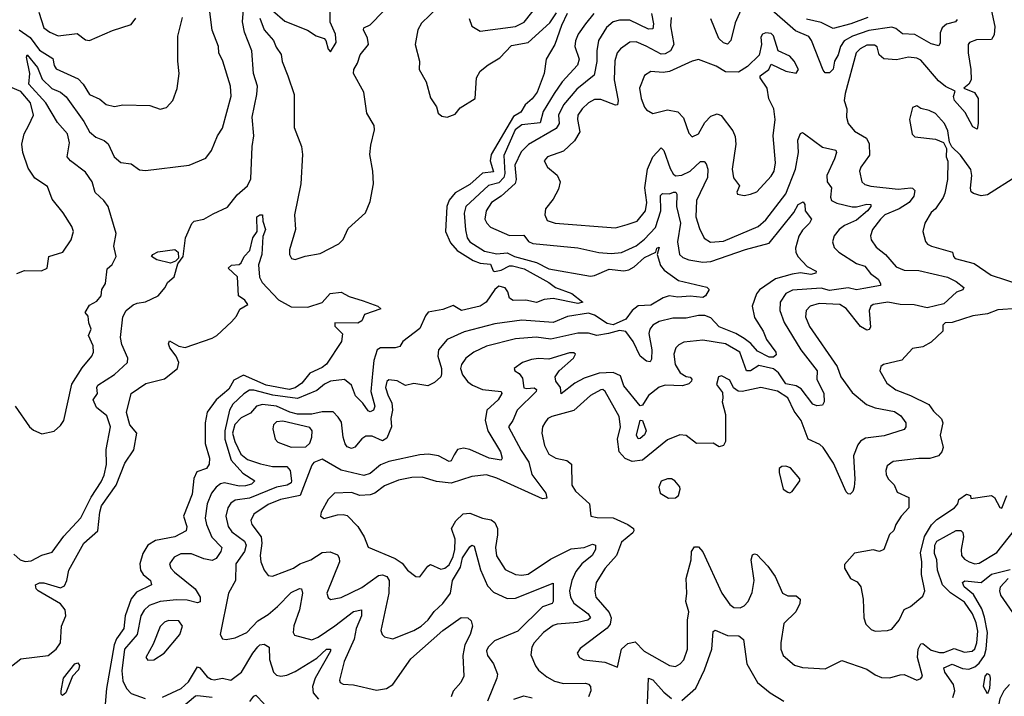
# Model space of a CAD drawing. Extents: x 1268547 to 1425625, y 515768 to 616754.
# Tile 490 of 507: x 1399639 to 1404376, y 590808 to 594065. Entities that reach past the tile are written whole.
import ezdxf

# ---------------------------------------------------------------- set-up
doc = ezdxf.new("R2010")
doc.units = 0

msp = doc.modelspace()

# ---------------------------------------------------------------- linework, layer by layer
at = {"layer": '0CON10XD'}
for points in [[(1399611.5, 591491.5), (1399641.4, 591465), (1399665, 591456.5), (1399695, 591460), (1399745, 591487.1), (1399795, 591502.5), (1399851.9, 591578.1), (1399933.4, 591666.6), (1399983.5, 591766.5), (1400030.3, 591840.3), (1400045, 591872.5), (1400056, 591924), (1400054.7, 591995.3), (1400075.6, 592105), (1400057.8, 592157.8), (1400008.5, 592198.5), (1399992.9, 592235), (1400013.3, 592265), (1400010.5, 592295), (1400015.6, 592305), (1400095, 592356.2), (1400158.1, 592415), (1400158.9, 592435), (1400130.9, 592500.9), (1400123.8, 592535), (1400134.6, 592635), (1400151.8, 592665), (1400185, 592691.8), (1400205, 592700.9), (1400245, 592706.5), (1400305.7, 592735), (1400339.2, 592775), (1400349.7, 592800.3), (1400383, 592827), (1400400.1, 592889.9), (1400426.4, 592925), (1400436.8, 593015), (1400466.7, 593083.3), (1400478.8, 593095), (1400525, 593105.3), (1400570.2, 593129.8), (1400638.2, 593161.8), (1400685, 593221.6), (1400735.3, 593265), (1400751.7, 593298.3), (1400757.7, 593455), (1400766, 593505), (1400757.1, 593595), (1400780.8, 593705), (1400783.2, 593745), (1400764.6, 593805), (1400756.2, 593915), (1400721.1, 594005), (1400711, 594055), (1400717.1, 594135)], [(1401652.5, 594125), (1401572.6, 594047.4), (1401554.2, 594015), (1401542.4, 593945), (1401562.7, 593865), (1401561.8, 593825), (1401595, 593766), (1401615, 593688.8), (1401644.3, 593645), (1401652.5, 593615), (1401670.5, 593600.5), (1401695, 593595.5), (1401735, 593610.5), (1401758.9, 593641.1), (1401830, 593685), (1401836.2, 593785), (1401855, 593817.2), (1401892.2, 593847.8), (1401949.6, 593880.4), (1402005, 593940.6), (1402085.8, 593955), (1402189.9, 594050.1), (1402221.9, 594098.1)], [(1401801.1, 594071.1), (1401815, 594033.3), (1401855, 594010), (1402025, 594032.3), (1402066.9, 594053.1), (1402140.6, 594145)], [(1403114.7, 594125), (1403081.1, 594048.9), (1403060, 593965), (1403045, 593947.5), (1403025, 593953.1), (1403003.3, 593973.3), (1402965, 594068.2)], [(1399617.5, 592205), (1399686.2, 592105), (1399705, 592088.8), (1399745, 592071.2), (1399805, 592084), (1399835, 592110.8), (1399851.4, 592135), (1399889.4, 592310.6), (1399940.4, 592389.6), (1399986.5, 592445), (1399994.5, 592465), (1399992.7, 592495), (1399970.5, 592545), (1399982.9, 592575), (1399971.1, 592605), (1399968.3, 592638.3), (1399953.8, 592655), (1399975, 592690), (1400010.4, 592709.6), (1400030.3, 592735), (1400034.3, 592765.7), (1400052, 592795), (1400059.2, 592865), (1400083.8, 592886.2), (1400103.6, 592925), (1400091.8, 592975), (1400103.5, 593035), (1400065, 593165.6), (1400043.5, 593195), (1400002.6, 593232.6), (1399988.1, 593285), (1399955, 593330), (1399884.2, 593385), (1399867.1, 593405), (1399878.1, 593471.9), (1399869.8, 593515), (1399820.5, 593570.5), (1399765.5, 593665), (1399683, 593755), (1399687.1, 593805), (1399671.5, 593885), (1399675, 593895.6), (1399724.1, 593835), (1399748, 593778), (1399793.7, 593733.7), (1399835, 593715.2), (1399863.1, 593693.1), (1399948, 593575), (1399974.7, 593524.7), (1400005, 593498.6), (1400045, 593482.5), (1400065, 593467.6), (1400093.6, 593405), (1400125, 593377.3), (1400175, 593371.4), (1400215, 593342.1), (1400245, 593339.5), (1400455, 593363.8), (1400535, 593398.8), (1400561.4, 593435), (1400590, 593505), (1400615, 593543.3), (1400656.2, 593696.2), (1400653.6, 593745), (1400616.6, 593865), (1400596.9, 593905), (1400595.4, 593935), (1400564.8, 594014.8), (1400552.9, 594115)], [(1399731.5, 594101.5), (1399756, 594026), (1399784, 594004), (1399825, 593987.1), (1399915, 593998.1), (1399955, 593967.1), (1399975, 593964.4), (1400085, 594012.5), (1400175, 594041.2), (1400198.3, 594071.7)], [(1402401.2, 594095), (1402360.8, 594045), (1402325.5, 593994.5), (1402313.3, 593963.3), (1402310, 593935), (1402330.8, 593875), (1402323.5, 593846.5), (1402248.8, 593765), (1402210.9, 593709.1), (1402157.6, 593622.4), (1402142.6, 593567.4), (1402055, 593558), (1402022.2, 593535), (1401968.5, 593411.5), (1401973.1, 593325), (1401968.5, 593305), (1401945, 593279.6), (1401895, 593266.2), (1401784.8, 593165.2), (1401776.9, 593133.1), (1401783.7, 593053.7), (1401792.5, 593015), (1401805, 592996), (1401875, 592951.3), (1401935, 592938.2), (1401985, 592943), (1402019.4, 592925), (1402125.6, 592895.6), (1402185, 592866.2), (1402385, 592830.2), (1402405, 592832.7), (1402475, 592864.3), (1402545, 592855.2), (1402570.1, 592859.9), (1402595.1, 592874.9), (1402645, 592920), (1402700, 592945), (1402703.8, 592965), (1402715, 592969.2), (1402706, 592934), (1402722, 592882), (1402739.7, 592859.7), (1402809.1, 592809.1), (1402945, 592777.8), (1402955.5, 592765.5), (1402939.2, 592735), (1402925, 592727.3), (1402865, 592734.6), (1402805, 592728.9), (1402764.2, 592735.7), (1402735, 592726.4), (1402675, 592691), (1402615, 592686.9), (1402585, 592664.7), (1402555, 592623.9), (1402495, 592596.5), (1402465, 592601.7), (1402405, 592643.2), (1402375, 592652.9), (1402275, 592635.6), (1402205, 592606.9), (1402055, 592618.3), (1401925, 592601.5), (1401777.3, 592562.7), (1401695.3, 592524.7), (1401654.7, 592475), (1401650.8, 592445), (1401668.4, 592385), (1401669.1, 592360.9), (1401664.5, 592345.5), (1401635, 592318.8), (1401603, 592303), (1401535, 592313.3), (1401495, 592303.3), (1401455, 592325.8), (1401415, 592331.2), (1401405, 592322.5), (1401398.9, 592295), (1401412.3, 592255), (1401429.9, 592219.9), (1401432.4, 592185), (1401424.7, 592145), (1401428.6, 592105), (1401405, 592050), (1401385, 592038.2), (1401335, 592060), (1401305, 592060), (1401285, 592047.5), (1401252.1, 592007.9), (1401235, 592000.9), (1401215, 592009.1), (1401205, 592022.5), (1401194.8, 592055), (1401187.2, 592127.2), (1401172.1, 592152.1), (1401146.5, 592176.5), (1401095, 592177.9), (1401044.1, 592165.9), (1400975, 592166.5), (1400938.8, 592175), (1400875.1, 592205.1), (1400806.9, 592213.1), (1400778.5, 592205), (1400748.9, 592171.1), (1400705, 592149), (1400674, 592116), (1400663.4, 592075), (1400673.7, 592035), (1400703.7, 591973.7), (1400735, 591947.1), (1400796.9, 591926.9), (1400855, 591914.8), (1400925, 591914.7), (1400940.5, 591895), (1400946.6, 591845), (1400944.7, 591835), (1400925.8, 591824.2), (1400875, 591814), (1400745, 591761.2), (1400675, 591752.4), (1400655, 591737.9), (1400640.9, 591715), (1400631.4, 591675), (1400641.8, 591625), (1400660.4, 591600.4), (1400720.7, 591555), (1400728.3, 591535), (1400721.2, 591505), (1400679.7, 591445), (1400677.3, 591365), (1400644.4, 591305), (1400602.9, 591105), (1400614.2, 591084.2), (1400631.7, 591081.7), (1400675, 591089.2), (1400732.5, 591115), (1400785, 591170.8), (1400835, 591201.4), (1400879.4, 591240.6), (1400945, 591308.2), (1400985, 591327.2), (1400995.6, 591325), (1400999.3, 591305), (1400984.8, 591225), (1400958, 591148), (1400954.7, 591114.7), (1400962, 591102), (1401045, 591079.5), (1401075, 591092.8), (1401155, 591146.8), (1401245, 591215.9), (1401283.8, 591223.8), (1401284.3, 591195), (1401257.9, 591135), (1401247.5, 591082.5), (1401200, 590975), (1401178.2, 590885), (1401181.4, 590875), (1401195, 590866.7), (1401245, 590863.5), (1401355, 590838.2), (1401404.6, 590845.4), (1401435, 590864.5), (1401521.1, 590988.9), (1401675, 591124.1), (1401762.4, 591187.6), (1401795.5, 591185.5), (1401811.2, 591171.2), (1401818, 591145), (1401805.9, 591105.9), (1401781, 591055), (1401771.3, 591005), (1401775.4, 590904.6), (1401761.5, 590875), (1401725, 590833.1), (1401714.7, 590805)], [(1402679.2, 594095), (1402688.8, 594045), (1402685, 594021.1), (1402665, 594019.6), (1402575, 594061.8), (1402525, 594062.5), (1402495, 594054), (1402462.3, 594027.7), (1402423.7, 593965), (1402415.2, 593915), (1402415, 593863.3), (1402402.3, 593797.7), (1402319.9, 593730.1), (1402255.6, 593655), (1402231.3, 593605), (1402234, 593565), (1402219.8, 593540.2), (1402086.6, 593463.4), (1402051.9, 593428.1), (1402021.6, 593365), (1402027.2, 593295), (1402023.3, 593276.8), (1401955, 593215.8), (1401909.1, 593185), (1401883.6, 593145), (1401877.2, 593105), (1401886.2, 593085), (1401905, 593066.2), (1401995.7, 593025.7), (1402065, 593028), (1402087, 592997), (1402107.1, 592987.1), (1402325, 592966.9), (1402424.7, 592944.7), (1402485, 592940), (1402535, 592943.6), (1402605, 592975.7), (1402645, 593008.1), (1402698.7, 593065), (1402723.8, 593145), (1402722.3, 593217.7), (1402732.2, 593227.8), (1402765, 593226.7), (1402785, 593234.6), (1402795.2, 593235.2), (1402801.3, 593225), (1402798.4, 593165), (1402819.1, 593085), (1402803.2, 592995), (1402813.9, 592933.9), (1402829.5, 592919.5), (1402858.1, 592908.1), (1402925, 592897), (1402965, 592900), (1403130.9, 592959.1), (1403245, 592988.9), (1403363.8, 593136.2), (1403385, 593174.6), (1403408.7, 593188.7), (1403416.8, 593175), (1403417.5, 593145), (1403448, 593105), (1403438.6, 593085), (1403405, 593051.9), (1403387.9, 593022.1), (1403371.6, 592965), (1403373.3, 592945), (1403382.9, 592925), (1403427, 592877), (1403471.1, 592855), (1403469.4, 592845), (1403445, 592837.5), (1403396.3, 592846.3), (1403355, 592840.5), (1403275, 592817.2), (1403198.9, 592765), (1403184.6, 592745), (1403163.6, 592685), (1403175, 592632), (1403215.5, 592565), (1403231.5, 592525), (1403276.7, 592465), (1403278.2, 592451.8), (1403265, 592440.4), (1403245, 592440.5), (1403188.5, 592468.5), (1403156.7, 592506.6), (1403125, 592529.8), (1403084.7, 592554.7), (1403005, 592586.9), (1402965, 592630.2), (1402935, 592640.9), (1402905, 592640.9), (1402845, 592628.4), (1402781.9, 592628.1), (1402715, 592612), (1402684.5, 592595), (1402670.4, 592575), (1402666.6, 592555), (1402681.1, 592475), (1402678.7, 592431.3), (1402672.1, 592417.9), (1402655, 592421.4), (1402625, 592445.2), (1402591.1, 592515), (1402555, 592563.8), (1402525, 592568.5), (1402471.8, 592555), (1402415.2, 592545.2), (1402375, 592555.7), (1402325, 592556.1), (1402195, 592526.2), (1402123.9, 592536.1), (1402025, 592528.1), (1401885, 592493.5), (1401824.4, 592465), (1401785, 592435.4), (1401764.7, 592405.3), (1401759.6, 592385), (1401768.9, 592355), (1401795, 592321.1), (1401816.9, 592305), (1401865, 592284.1), (1401955.6, 592275), (1401958, 592265), (1401940.9, 592235), (1401885.9, 592185), (1401878.9, 592135), (1401891.7, 592085), (1401951.6, 591985), (1401960.5, 591955), (1401955, 591944.4), (1401897.1, 591955), (1401805, 591996.3), (1401775, 592003.1), (1401745, 591995.4), (1401729.2, 591970.7), (1401715, 591941.9), (1401705, 591937.5), (1401654.8, 591964.8), (1401606.3, 591973.7), (1401565, 591970.3), (1401415, 591938.4), (1401375, 591922.8), (1401325, 591881.2), (1401295, 591870.3), (1401185, 591895.9), (1401095, 591950), (1401055, 591933.3), (1401045, 591920), (1400987.9, 591775), (1400894.6, 591755.4), (1400835, 591730.6), (1400766.2, 591685), (1400751.3, 591655), (1400756, 591635), (1400800.6, 591575), (1400804.8, 591545), (1400795.8, 591485), (1400798.9, 591455), (1400814.7, 591414.7), (1400835, 591390), (1400855, 591386.9), (1400915, 591408.5), (1400956.7, 591425), (1400986.9, 591445), (1401040, 591465), (1401095, 591500.3), (1401133.6, 591503.6), (1401168.5, 591488.5), (1401176.5, 591475), (1401177.5, 591455), (1401117.1, 591305), (1401123.8, 591283.8), (1401135, 591274.4), (1401185, 591283.8), (1401285, 591332.2), (1401365, 591390), (1401385, 591391.9), (1401405.4, 591385), (1401416.2, 591365), (1401415.2, 591305), (1401376.7, 591125), (1401382.5, 591105), (1401394.6, 591094.6), (1401434.5, 591084.5), (1401535, 591124.7), (1401570, 591145), (1401605, 591176.9), (1401633, 591217), (1401675, 591254.6), (1401711.9, 591305), (1401721.7, 591365), (1401760.3, 591429.7), (1401769.3, 591475), (1401805, 591527.1), (1401815, 591535.8), (1401825, 591530), (1401856.1, 591416.1), (1401889.3, 591339.3), (1401919, 591309), (1401985, 591278.1), (1402025, 591279.6), (1402205, 591352.5), (1402205.9, 591265), (1402201.4, 591255), (1402155, 591238), (1402035, 591120.9), (1401923.8, 591075), (1401893.5, 591045), (1401885, 591027.5), (1401889.6, 591005), (1401919.1, 590965), (1401937.5, 590915), (1401934.4, 590895), (1401889.4, 590785)], [(1400795, 594072.5), (1400815.7, 594015.7), (1400860.8, 593965), (1400872.6, 593932.6), (1400897.1, 593897.1), (1400902.7, 593862.7), (1400928.9, 593795), (1400958.9, 593705), (1400959.1, 593545), (1400994.4, 593455), (1401000.4, 593415), (1400991.2, 593275), (1400961.8, 593125), (1400966.8, 593055), (1400937.4, 592957.4), (1400936.9, 592935), (1400946.2, 592915), (1400965, 592910), (1401013.1, 592926.9), (1401085, 592939.6), (1401175, 592985.5), (1401195, 593006.7), (1401220.2, 593059.8), (1401302.9, 593135), (1401325, 593190), (1401341, 593275), (1401338, 593335), (1401324.1, 593415), (1401328.9, 593461.1), (1401346.6, 593535), (1401344.3, 593555), (1401308.6, 593615), (1401295.2, 593715), (1401244.4, 593805), (1401247.2, 593825), (1401265, 593856), (1401276.4, 593895), (1401316.7, 593945), (1401312.9, 593975), (1401292.5, 594015), (1401294.5, 594025), (1401325, 594039.5), (1401390.2, 594105)], [(1400855, 594109.2), (1400915, 594057.1), (1401024.5, 594014.5), (1401065, 593986.2), (1401103.6, 593973.6), (1401112.5, 593965), (1401123, 593923), (1401135, 593910), (1401162.5, 593955), (1401158, 593995), (1401133.3, 594053.3), (1401133.2, 594115)], [(1402273.3, 594095), (1402246.4, 594036.4)], [(1404149.2, 594065), (1404141.2, 594055), (1404097.5, 594042.5), (1404077.1, 594025), (1404068.1, 594001.9), (1404067.5, 593952.5), (1404060.8, 593939.2), (1404025, 593948.4), (1403945, 593993.5), (1403886.9, 593996.9), (1403855, 594022.9), (1403835, 594029.4), (1403725, 594012.6), (1403645.3, 593984.7), (1403605, 593962.3), (1403587.4, 593935), (1403576.5, 593895), (1403559.8, 593865), (1403553.3, 593826.7), (1403535, 593808.1), (1403515, 593808.1), (1403505, 593821.4), (1403448.8, 593965), (1403435, 593984.2), (1403371.3, 594011.3), (1403245, 594121.9)], [(1404313.3, 594113.4), (1404331.3, 594031.3), (1404328.1, 593991.9), (1404315, 593970), (1404242.1, 593967.9), (1404208.8, 593955), (1404202.9, 593945), (1404201.9, 593905), (1404215.9, 593825), (1404216.8, 593775), (1404205.7, 593754.3), (1404182, 593735), (1404233.4, 593713.4), (1404250.5, 593685), (1404250.6, 593565), (1404245, 593537.5), (1404225, 593549.2), (1404187.2, 593617.3), (1404136.7, 593675), (1404132.3, 593695), (1404140.5, 593720.5), (1404093.3, 593743.3), (1404060.1, 593770.1), (1403975, 593869.2), (1403955, 593878.8), (1403915, 593884.2), (1403857.8, 593872.2), (1403795.8, 593875.8), (1403774.7, 593894.8), (1403763.8, 593933.8), (1403752, 593942), (1403715, 593942.2), (1403682.5, 593925), (1403664, 593905), (1403610.8, 593709.2), (1403606.5, 593675), (1403619.2, 593635), (1403617.1, 593595), (1403625.5, 593565), (1403655, 593527.5), (1403713.6, 593493.6), (1403726.6, 593466.6), (1403726.9, 593413.1), (1403686.4, 593355), (1403678.9, 593335), (1403690, 593285), (1403705, 593271.1), (1403733.8, 593263.8), (1403865, 593249.6), (1403925.9, 593255.9), (1403935, 593254.5), (1403945, 593242.5), (1403941.6, 593215), (1403918.1, 593185), (1403870.4, 593155), (1403801.2, 593125), (1403780, 593105), (1403742, 593055), (1403732.9, 593025), (1403735.5, 593005), (1403759.4, 592969.4), (1403805, 592934.6), (1403855.8, 592875), (1403895, 592859.6), (1403965, 592857.1), (1404102.5, 592825), (1404144.2, 592805), (1404181.5, 592775), (1404176.1, 592763.9), (1404146.3, 592753.7), (1404085, 592696.7), (1404005, 592677.9), (1403942.8, 592692.8), (1403875, 592693.9), (1403815.5, 592705.5), (1403745, 592693.4), (1403733.4, 592685), (1403725.8, 592665), (1403731.8, 592585), (1403726.2, 592573.8), (1403715, 592570.5), (1403685, 592587.5), (1403615, 592673.8), (1403585, 592693.1), (1403485, 592699.2), (1403442.5, 592685), (1403422.2, 592665), (1403419.1, 592635), (1403438.7, 592588.7), (1403571.6, 592395), (1403589.7, 592345), (1403645, 592269.6), (1403713, 592213), (1403755, 592196.7), (1403848.3, 592178.3), (1403878.6, 592158.6)], [(1399635.8, 594015.8), (1399688.8, 593978.8), (1399735, 593917.5), (1399798.3, 593878.3), (1399804.8, 593844.8), (1399815, 593828.2), (1399920.4, 593780.4), (1399944.8, 593754.8), (1399975, 593704.2), (1400025, 593682.5), (1400055.8, 593655.8), (1400095, 593647.5), (1400135, 593654.2), (1400265, 593651.4), (1400315, 593634), (1400345, 593642), (1400375.7, 593675), (1400396.4, 593733.6), (1400407.1, 593805), (1400399.2, 593865), (1400399.4, 593985), (1400423.1, 594075)], [(1402246.4, 594036.4), (1402213.1, 593945), (1402171.8, 593875), (1402162.3, 593805), (1402128.1, 593715), (1402105, 593684.1), (1402071.3, 593655), (1402049.9, 593620.1), (1402015, 593598.9), (1401907.5, 593415), (1401902.2, 593385), (1401917.9, 593332.1), (1401865, 593325.7), (1401805, 593270.7), (1401735, 593231.8), (1401705, 593195.3), (1401694, 593165), (1401688.4, 593045), (1401711.2, 592991.2), (1401743.6, 592953.6), (1401820.4, 592905), (1401855, 592893.4), (1401905, 592888.5), (1401916.5, 592856.5), (1401923.2, 592853.2), (1401955, 592859.1), (1401995, 592879.5), (1402009.8, 592879.8), (1402065.4, 592865), (1402185, 592799.5), (1402217.5, 592775), (1402296.3, 592746.3), (1402348.8, 592705), (1402325, 592698.7), (1402205, 592722.2), (1402162.5, 592717.5), (1402125, 592702.7), (1402074, 592714), (1402012.8, 592712.8), (1401996.2, 592725), (1401988, 592755), (1401974.2, 592774.2), (1401945, 592782), (1401925, 592766.7), (1401883.3, 592705), (1401855, 592685.8), (1401765.4, 592664.6), (1401725, 592689.2), (1401675, 592669.6), (1401605, 592656.4), (1401591.1, 592638.9), (1401565, 592579.1), (1401482, 592515), (1401467.9, 592492.1), (1401445.3, 592484.7), (1401375, 592485.3), (1401358.5, 592475), (1401343.1, 592425), (1401338.3, 592378.3), (1401329, 592275), (1401348.1, 592205), (1401341.2, 592185), (1401325, 592177.6), (1401315, 592181.8), (1401289.5, 592219.5), (1401254.8, 592255), (1401235, 592306.1), (1401202.4, 592332.4), (1401135, 592325.3), (1401105, 592309.7), (1401069.4, 592280.6), (1400975, 592241.7), (1400857.2, 592257.2), (1400765, 592282.2), (1400745, 592280.9), (1400716.8, 592263.2), (1400665, 592214.1), (1400647.9, 592185), (1400626.3, 592085), (1400626.4, 592046.4), (1400656.1, 591945), (1400712.6, 591882.6), (1400770.5, 591845), (1400755, 591829.5), (1400725, 591820.5), (1400695, 591820), (1400625, 591835.9), (1400605, 591830.7), (1400584.7, 591815), (1400561.8, 591785), (1400540.5, 591735), (1400531.1, 591665), (1400537.2, 591635), (1400563.9, 591573.9), (1400611.8, 591525), (1400607.2, 591505), (1400585, 591471.9), (1400565, 591462.3), (1400525, 591470), (1400465, 591493.8), (1400415, 591493.4), (1400382.2, 591477.8), (1400359.6, 591445), (1400365.5, 591425), (1400383.8, 591405), (1400483.5, 591325), (1400507.2, 591285), (1400508, 591262), (1400495, 591257.9), (1400445, 591270.6), (1400393.1, 591273.1), (1400315, 591263.6), (1400262.1, 591245), (1400237.4, 591222.6), (1400221.7, 591195), (1400204.9, 591105.1), (1400143.5, 591035), (1400130.9, 590930.9), (1400135, 590881.9), (1400152.9, 590845), (1400175, 590821.2), (1400243.1, 590796.9)], [(1402773.2, 594075), (1402770.3, 594035), (1402785.9, 593945), (1402770.8, 593915), (1402745, 593900.8), (1402725, 593899.4), (1402652.6, 593937.4)], [(1403718.8, 594075), (1403638, 594045), (1403552.7, 594022.7), (1403495, 594050.3), (1403425, 594067.5)], [(1403125, 593218.6), (1403155, 593224.2), (1403185, 593236.7), (1403255, 593312), (1403268.2, 593335), (1403275.6, 593375), (1403263.9, 593505), (1403273.2, 593585), (1403268, 593635), (1403244, 593684), (1403235.4, 593735.4), (1403202, 593785), (1403201.2, 593795), (1403243.3, 593825), (1403255, 593850), (1403325, 593816.7), (1403375, 593807.5), (1403386, 593825), (1403365.8, 593865), (1403345, 593889.2), (1403287.5, 593915), (1403265, 593986.7), (1403255, 593998), (1403228.3, 594001.7), (1403212.5, 593995), (1403205, 593980), (1403208.8, 593945), (1403196, 593894), (1403140.6, 593839.4), (1403097.8, 593812.2), (1403034.3, 593814.3), (1402990.6, 593840.6), (1402905, 593873.3), (1402875, 593865.6), (1402765, 593815.4), (1402735, 593810.8), (1402675, 593814.6), (1402644.7, 593795.3), (1402621.3, 593735), (1402629.2, 593685), (1402645, 593644.3), (1402655, 593631.1), (1402685, 593613.1), (1402755, 593630.6), (1402805, 593620.8), (1402832.6, 593592.6), (1402857.7, 593517.7), (1402875, 593500), (1402905.5, 593515), (1402935, 593569.4), (1402965, 593600), (1402995, 593611.5), (1403013.9, 593603.9), (1403070, 593530), (1403081.7, 593501.7), (1403084.6, 593465), (1403067.5, 593345), (1403073.3, 593303.3), (1403102.5, 593265), (1403090, 593235), (1403093.3, 593225), (1403125, 593218.6)], [(1402652.6, 593937.4), (1402605, 593957.4), (1402575, 593956), (1402529.5, 593925), (1402513.9, 593905), (1402503.1, 593866.9), (1402498.8, 593775), (1402517.9, 593675), (1402515.4, 593654.6), (1402505, 593653.3), (1402435, 593680.6), (1402405, 593680), (1402376.4, 593665), (1402345, 593636.2), (1402324.7, 593605), (1402322.4, 593585), (1402334.1, 593525), (1402307.7, 593482.3), (1402255, 593431.2), (1402178.6, 593405), (1402162.5, 593385), (1402178.2, 593355), (1402225, 593315.6), (1402238.6, 593285), (1402231.5, 593248.5), (1402205, 593200.8), (1402168.5, 593155), (1402165.7, 593125), (1402177.6, 593097.6), (1402215, 593084.7), (1402505, 593063.1), (1402561.3, 593078.7), (1402610.5, 593095), (1402649.4, 593145), (1402656.9, 593185), (1402647, 593255), (1402659.3, 593345), (1402685.3, 593405), (1402725, 593448.1), (1402738.2, 593435), (1402768.5, 593348.5), (1402782.5, 593322.5), (1402795, 593312.6), (1402825, 593316), (1402864.7, 593335), (1402915, 593382.5), (1402932.4, 593382.4), (1402941.3, 593371.3), (1402949.1, 593345), (1402949, 593305), (1402894.7, 593195), (1402892.2, 593115), (1402909.2, 593059.2), (1402932.9, 593012.9), (1402963.1, 592993.1), (1403025, 592999.3), (1403191.5, 593068.5), (1403229, 593101), (1403325, 593226.2), (1403371.3, 593345), (1403386.5, 593425), (1403383.6, 593485), (1403395, 593516.7), (1403405, 593521.2), (1403415, 593515.8), (1403500.8, 593450.9), (1403566.1, 593436.1), (1403568.5, 593425), (1403558.6, 593395), (1403521.6, 593315), (1403524.7, 593285), (1403544, 593255), (1403540.4, 593210.4), (1403544.5, 593195), (1403571, 593181), (1403645, 593164.4), (1403665, 593164), (1403715, 593177.4), (1403734.5, 593174.5), (1403734, 593165), (1403717.3, 593145), (1403665, 593100.2), (1403606.6, 593073.4), (1403581.6, 593055), (1403557.5, 593025), (1403549.1, 592995), (1403557.6, 592967.6), (1403579.4, 592945), (1403665, 592890.7), (1403705, 592878.1), (1403732.3, 592842.3), (1403770, 592815), (1403781.2, 592795), (1403780, 592785), (1403700.7, 592770.7), (1403665, 592763.7), (1403625, 592773.5), (1403535, 592761.5), (1403495, 592771.7), (1403357.4, 592762.6), (1403325, 592747.1), (1403297.9, 592705), (1403297, 592665), (1403317.3, 592607.3), (1403396.5, 592475), (1403476, 592375), (1403474.1, 592335), (1403508.5, 592265), (1403510.2, 592225), (1403500.8, 592209.2), (1403475, 592206.1), (1403455, 592214), (1403398.6, 592288.6), (1403375, 592302.4), (1403325, 592311.6), (1403290.2, 592365), (1403265, 592383.8), (1403195, 592400), (1403155, 592374.3), (1403135.7, 592375), (1403103.4, 592465), (1403035, 592504.8), (1402925, 592522.3), (1402835, 592511.8), (1402810, 592500), (1402796.1, 592485), (1402786.2, 592455), (1402793.1, 592405), (1402816.3, 592365), (1402845, 592347), (1402865, 592344.2), (1402872.9, 592335), (1402871.9, 592325), (1402858.1, 592311.9), (1402828.2, 592301.8), (1402745, 592304.8), (1402715, 592295.2), (1402665, 592255.9), (1402635, 592210), (1402625, 592206), (1402545, 592303.1), (1402530.3, 592350.3), (1402495, 592366.2), (1402426.4, 592363.6), (1402355, 592339.4), (1402310, 592315), (1402244.2, 592264.2), (1402241.4, 592295), (1402218.6, 592325), (1402215.6, 592345), (1402235.3, 592375), (1402303.3, 592435), (1402312.5, 592455), (1402305, 592460.8), (1402285, 592461.2), (1402185, 592431.2), (1402135, 592434.6), (1402101.3, 592428.7), (1402058, 592415), (1402018.8, 592385), (1402021.2, 592375), (1402041.5, 592361.5), (1402058.7, 592338.7), (1402065, 592293.1), (1402078.8, 592288.8), (1402115, 592293.3), (1402125.5, 592285.5), (1402123.5, 592275), (1402031.8, 592185), (1402011.8, 592135), (1401991.2, 592105), (1402051.2, 591991.2), (1402088.8, 591935), (1402103.8, 591875), (1402170.9, 591785), (1402175, 591761.4), (1402155, 591758.2), (1401935, 591858.4), (1401885, 591874.6), (1401815, 591865.5), (1401715, 591833.1), (1401645, 591841.8), (1401575, 591863.2), (1401525, 591860.5), (1401462.3, 591847.7), (1401395, 591820.7), (1401347.7, 591785), (1401325, 591777.6), (1401275.2, 591775.2), (1401235, 591788.8), (1401154, 591786), (1401122.9, 591755), (1401090, 591695), (1401086.2, 591675), (1401104.4, 591664.4), (1401167.8, 591682.2), (1401195, 591683.8), (1401215, 591677.8), (1401265.8, 591625.8), (1401296.1, 591576.1), (1401316, 591526), (1401445, 591472.1), (1401478.7, 591448.7), (1401505, 591414.4), (1401545, 591384.2), (1401565, 591383.8), (1401602, 591435), (1401615, 591442.5), (1401665, 591420), (1401685, 591424.6), (1401705, 591440.4), (1401725, 591480.9), (1401732.4, 591515), (1401734.8, 591565), (1401717.3, 591615), (1401737.8, 591652.2), (1401773.5, 591686.5), (1401805, 591689.3), (1401865, 591665.3), (1401908.1, 591658.1), (1401925.2, 591645.2), (1401937.6, 591615), (1401938.3, 591585), (1401927.5, 591525), (1401933.4, 591483.4), (1401975, 591418.9), (1402023.7, 591393.6), (1402055, 591390.6), (1402085, 591396.7), (1402192.1, 591467.9), (1402292.7, 591517.3), (1402355, 591524.8), (1402395, 591540.6), (1402409.5, 591535), (1402408.8, 591515), (1402393.6, 591485), (1402343.7, 591446.3), (1402315, 591409.1), (1402295.2, 591364.8), (1402284.3, 591315), (1402288.6, 591285), (1402305, 591256), (1402374, 591205), (1402385.3, 591185), (1402372.2, 591175), (1402325, 591163), (1402225, 591155.9), (1402205, 591149.4), (1402159.6, 591115), (1402113.5, 591065), (1402102.5, 591045), (1402097.9, 591007.9), (1402120.6, 590955), (1402135, 590934.3), (1402175, 590901.2), (1402211.4, 590881.4), (1402255, 590868.9), (1402360.5, 590870.5), (1402376.2, 590866.2), (1402384.6, 590855), (1402386.3, 590835), (1402375.2, 590804.8)], [(1399625, 592842.5), (1399662.6, 592857.4), (1399743.9, 592856.1), (1399771.7, 592868.3), (1399780, 592925), (1399847.3, 592945), (1399887.5, 593005), (1399897.9, 593045), (1399889.8, 593069.8), (1399847.9, 593135), (1399795, 593200), (1399772.2, 593262.2), (1399712.5, 593302.5), (1399679.3, 593349.3), (1399654.5, 593425.5), (1399650, 593465), (1399661.2, 593515), (1399682.8, 593557.2), (1399705.6, 593605), (1399691.1, 593665), (1399645, 593719.5), (1399595, 593739.6)], [(1404431.7, 593308.2), (1404295, 593221.8), (1404265, 593216.5), (1404227.8, 593227.8), (1404216.8, 593236.8), (1404213.4, 593253.4), (1404220.4, 593315), (1404215, 593344), (1404165, 593412.5), (1404123.3, 593453.3), (1404112.5, 593475), (1404105, 593530), (1404088.8, 593565), (1404045, 593613.8), (1404015, 593628), (1403975, 593636.7), (1403955, 593650), (1403935, 593642.5), (1403920, 593585), (1403933, 593513), (1403945, 593501.2), (1404045, 593490), (1404083, 593473), (1404097.5, 593445), (1404096.7, 593405), (1404103.9, 593383.9), (1404102.5, 593295), (1404090.2, 593229.8), (1404081.8, 593208.2), (1404045.5, 593154.5), (1404023.7, 593136.3), (1403994.2, 593085), (1403984.3, 593045), (1403997.3, 592997.3), (1404006.2, 592985), (1404026.7, 592975), (1404126.3, 592946.3), (1404131.2, 592925), (1404140, 592915), (1404231.2, 592891.2), (1404312.5, 592835), (1404450.7, 592789.3)], [(1399585, 590941.2), (1399645, 590989.2), (1399776.3, 591003.7), (1399815, 591034.4), (1399835.4, 591065), (1399840, 591145), (1399860.3, 591195), (1399858.2, 591225), (1399835, 591252.6), (1399727.6, 591315), (1399718.1, 591325), (1399715.7, 591344.3), (1399735, 591353.7), (1399755, 591353.6), (1399835, 591330), (1399855, 591340), (1399866.2, 591365), (1399874.9, 591415), (1399947, 591545), (1400014.8, 591605.2), (1400023.9, 591695), (1400032.9, 591725), (1400103.8, 591825), (1400145, 591929.6), (1400188.6, 591995), (1400203.3, 592075), (1400168.7, 592115), (1400153.7, 592173.7), (1400175.2, 592264.8), (1400245.8, 592314.2), (1400335, 592335.6), (1400399, 592385), (1400404.7, 592415), (1400391.3, 592445), (1400361.4, 592485), (1400355.6, 592505), (1400360.6, 592519.4), (1400405, 592492.5), (1400435, 592487.5), (1400565, 592531.5), (1400587.5, 592545), (1400658.9, 592611.1), (1400681.6, 592638.4), (1400698.3, 592671.7), (1400736.1, 592693.9), (1400722, 592715), (1400692, 592735), (1400687.3, 592827.3), (1400641.7, 592868.3), (1400657.4, 592882.6), (1400695, 592887.1), (1400705, 592894), (1400718.9, 592925), (1400747, 592953), (1400761.5, 593015), (1400781.5, 593045), (1400780, 593115), (1400795, 593125.7), (1400807.5, 593125), (1400808.6, 593095), (1400822.3, 593055), (1400809.5, 593020.5), (1400803.5, 592935), (1400788.2, 592885), (1400793.6, 592825), (1400805, 592799.2), (1400885, 592715.8), (1400945, 592682.9), (1401025, 592681.5), (1401095, 592703.1), (1401133.5, 592746.5), (1401185, 592752.6), (1401225, 592731.8), (1401291.8, 592711.8)], [(1400365, 592892.9), (1400298.2, 592908.2), (1400274, 592925), (1400280, 592935), (1400303.3, 592946.7), (1400385, 592958.9), (1400400.9, 592945), (1400402.4, 592917.6), (1400388.2, 592901.8), (1400365, 592892.9)], [(1401291.8, 592711.8), (1401362, 592685), (1401376.7, 592673.3), (1401297.5, 592645), (1401285.6, 592615), (1401266.5, 592603.5), (1401156, 592605), (1401155, 592590), (1401192, 592552), (1401186.8, 592515), (1401115, 592406.3), (1401095, 592390.6), (1401035, 592362.6), (1400996.1, 592315), (1400965, 592292.4), (1400935, 592284.9), (1400825, 592305.6), (1400716.1, 592353.9), (1400669.6, 592330.4), (1400645, 592286.7), (1400585, 592235.4), (1400541.2, 592175), (1400531.7, 592125), (1400531.2, 592025), (1400551.6, 591955), (1400550.7, 591925), (1400538.1, 591905), (1400491.4, 591888.6), (1400476.3, 591856.3), (1400468.4, 591781.6), (1400426.8, 591675), (1400442.9, 591625), (1400439.4, 591605), (1400385, 591575.8), (1400291.7, 591558.3), (1400255.4, 591535), (1400231.1, 591495), (1400216.9, 591445), (1400220, 591415), (1400232.7, 591395), (1400267.9, 591365), (1400272.5, 591345), (1400201.2, 591308.8), (1400175, 591276.7), (1400146.2, 591195), (1400140.7, 591135), (1400105.3, 591084.7), (1400093.7, 591056.3), (1400056.2, 590845), (1400050, 590770)], [(1404440, 592675), (1404345, 592668.5), (1404295, 592648.1), (1404225, 592639.8), (1404125, 592607.9), (1404091.2, 592605), (1404080.6, 592595), (1404080, 592565), (1404025, 592512.9), (1403985, 592490), (1403935, 592482.5), (1403883.8, 592426.2), (1403795, 592405.7), (1403782.5, 592395), (1403777.5, 592375), (1403811.4, 592315), (1403855, 592282.5), (1403925, 592256.5), (1404013.1, 592213.1), (1404035, 592181.1), (1404073.3, 592143.3), (1404080.5, 592125), (1404068, 592065), (1404081.8, 592005), (1404075.4, 591985), (1404059.4, 591965), (1404018.1, 591951.9), (1403965, 591952.1), (1403841.9, 591938.1), (1403812.2, 591917.8), (1403805.8, 591895), (1403808.6, 591875), (1403818, 591855), (1403845.7, 591825.7), (1403861.3, 591791.3), (1403916.7, 591765), (1403917.5, 591715), (1403880, 591675), (1403854, 591635), (1403844, 591606), (1403823.9, 591586.1), (1403796.7, 591515), (1403775, 591504.2), (1403745, 591512.5), (1403655, 591496.2), (1403607, 591443), (1403607.5, 591425), (1403636.7, 591375), (1403668.8, 591358.8), (1403685.6, 591335.6), (1403697.1, 591275), (1403700, 591185), (1403710, 591155), (1403735, 591130), (1403755, 591120.8), (1403814.4, 591124.4), (1403835, 591131.5), (1403869.6, 591175), (1403895, 591226.2), (1403925, 591240.8), (1403985, 591290.8), (1403993.1, 591315), (1403978.2, 591395), (1403979.2, 591455), (1403972.2, 591497.8), (1403992.6, 591577.4), (1404026, 591634), (1404050.9, 591659.1), (1404136, 591715), (1404152.5, 591735), (1404157.5, 591755), (1404195, 591780.8), (1404213.3, 591775), (1404215, 591760), (1404315.3, 591775.3), (1404328.5, 591765), (1404355, 591717.5), (1404365, 591713.8), (1404387.8, 591775)], [(1403878.6, 592158.6), (1403902.9, 592125), (1403902.9, 592105), (1403895, 592091.4), (1403798.5, 592061.5), (1403709, 592051), (1403685, 592036.4), (1403671.6, 592018.4), (1403650.8, 591965), (1403657.6, 591852.4), (1403653.8, 591815), (1403647, 591793), (1403635, 591780.8), (1403625, 591781.8), (1403615, 591792.5), (1403555, 591930), (1403505, 592005.5), (1403489.4, 592019.4), (1403432.1, 592045), (1403399.5, 592135), (1403365, 592180), (1403334.4, 592244.4), (1403285, 592276.6), (1403205, 592294.5), (1403115, 592275.5), (1403095, 592277), (1403073.5, 592293.5), (1403055, 592330), (1403015, 592351.2), (1403001.2, 592345), (1402991.7, 592308.3), (1403020.9, 592270.9), (1403022.4, 592242.4), (1403019.3, 592225), (1403034.3, 592165), (1403034.7, 592035), (1403025, 592014.6), (1403005, 592009.1), (1402975, 592027.1), (1402895, 592024.4), (1402845, 592063.8), (1402815, 592066.2), (1402755, 592042.5), (1402635, 591945.2), (1402585, 591938.9), (1402552.5, 591952.5), (1402522.5, 591985), (1402515.3, 592045), (1402530, 592105), (1402523.2, 592155), (1402456, 592275), (1402445, 592284.1), (1402435, 592283.5), (1402385, 592256.6), (1402305.7, 592184.3), (1402199.4, 592155), (1402180.8, 592145), (1402165.7, 592125), (1402154.2, 592105), (1402150.6, 592075), (1402164.4, 592015), (1402185, 591974.2), (1402218, 591955), (1402272.2, 591942.2), (1402293.3, 591925), (1402295.4, 591825), (1402313.4, 591795), (1402380, 591735), (1402387.5, 591675), (1402417.9, 591667.9), (1402495, 591666.3), (1402565.5, 591635), (1402591.8, 591615), (1402594.5, 591605), (1402588.9, 591595), (1402535, 591549.5), (1402510.3, 591485), (1402455.2, 591424.8), (1402412.1, 591355), (1402406.3, 591313.7), (1402410.4, 591285), (1402475, 591210.9), (1402485.2, 591185), (1402479.8, 591155), (1402465, 591135.8), (1402335, 591038.6), (1402321.4, 591015), (1402332, 590995), (1402353.1, 590983.1), (1402455, 590972.5), (1402515, 590947.5), (1402534.3, 591035.7), (1402565, 591062.2), (1402600.9, 591070.9), (1402643.5, 591025), (1402765, 590957.1), (1402795, 590952.2), (1402817.5, 590965), (1402835, 590984.2), (1402851.5, 591035), (1402852.2, 591175), (1402858.3, 591215), (1402843.2, 591265), (1402849, 591305), (1402846.3, 591375), (1402869.6, 591465), (1402871.2, 591505), (1402885, 591528), (1402905, 591527.1), (1402925, 591503.1), (1403016.9, 591305), (1403055, 591249.5), (1403075, 591235.5), (1403105, 591234.6), (1403125, 591242.9), (1403144.2, 591265), (1403162.9, 591307.1), (1403172.5, 591365), (1403158.8, 591465), (1403165, 591489.2), (1403175, 591494.2), (1403185, 591490.8), (1403237.7, 591435), (1403273.2, 591385), (1403309.6, 591305), (1403335, 591292.2), (1403375, 591291.8), (1403394.1, 591275), (1403392.5, 591255), (1403372.5, 591215), (1403315, 591158), (1403300.4, 591065), (1403300.5, 591035), (1403312.2, 591005), (1403367.4, 590957.4), (1403405, 590946.7), (1403515, 590940), (1403595, 590980), (1403715, 590939.4), (1403755, 590911.1), (1403785, 590898.5), (1403825, 590896.4), (1403875, 590911.8), (1403895, 590912.2), (1403955, 590885.8), (1403975, 590894.2), (1403981.9, 590905), (1403958, 590995), (1403961.6, 591035), (1403975, 591061.1), (1403985, 591062.5), (1404025, 591030), (1404065, 591018.8), (1404085, 591019), (1404135, 591038.6), (1404185, 591021), (1404222.2, 591025), (1404235, 591036.9), (1404244, 591066), (1404249.1, 591120.9), (1404240.9, 591160.9), (1404223.6, 591205), (1404185, 591261.8), (1404116.8, 591306.8), (1404078.8, 591345), (1404054.7, 591415), (1404051.3, 591465), (1404040.6, 591495), (1404042.7, 591535), (1404050.8, 591555), (1404145, 591605.4), (1404166.8, 591606.8), (1404176.8, 591596.8), (1404179.7, 591575), (1404167.9, 591515), (1404170.4, 591485), (1404185, 591467.4), (1404207.5, 591455), (1404235, 591445.2), (1404255, 591448.9), (1404339.7, 591500.3), (1404425, 591607.3)], [(1402615, 592047.8), (1402607.3, 592065), (1402625, 592137.1), (1402635.3, 592135.3), (1402653.2, 592085), (1402645, 592066.7), (1402625, 592049.1), (1402615, 592047.8)], [(1400945, 592007.1), (1401015, 592009.5), (1401035, 592026.9), (1401045.2, 592054.8), (1401046.7, 592085), (1401035, 592102.6), (1400905, 592132.2), (1400875, 592128.7), (1400859.5, 592115), (1400856.9, 592095), (1400868.6, 592045), (1400880.5, 592030.5), (1400945, 592007.1)], [(1403345, 591787.5), (1403355, 591793.3), (1403392.5, 591845), (1403392.5, 591855), (1403348.3, 591908.3), (1403325.7, 591915.7), (1403306.1, 591913.9), (1403293.3, 591905), (1403293.3, 591885), (1403312.5, 591805), (1403335, 591790), (1403345, 591787.5)], [(1402761.1, 591761.1), (1402795, 591763.1), (1402809.2, 591775), (1402817.5, 591805), (1402815, 591816.7), (1402791.2, 591845), (1402775, 591854), (1402755, 591854.2), (1402725, 591843.8), (1402713.9, 591813.9), (1402721.2, 591785), (1402761.1, 591761.1)], [(1404127.8, 590802.2), (1404138.2, 590835), (1404132.2, 590865), (1404089.4, 590925), (1404084.6, 590945), (1404125, 590963.2), (1404175, 590941.5), (1404205, 590938.5), (1404235, 590950.4), (1404255, 590967.7), (1404280.1, 591005), (1404288.5, 591035), (1404294.9, 591115), (1404281, 591189), (1404268.4, 591228.4), (1404228.3, 591298.3), (1404182.7, 591335), (1404174.6, 591355.4), (1404186.4, 591363.6), (1404264.5, 591355.5), (1404315, 591396.7), (1404405, 591418.8)], [(1404395.4, 591375), (1404356.6, 591333.4), (1404353.2, 591315), (1404358.4, 591295), (1404415, 591211.5)], [(1400255, 590982), (1400285, 590984.2), (1400334, 591015), (1400408.9, 591105), (1400422.2, 591145), (1400405, 591171.4), (1400355, 591173.5), (1400335, 591164.4), (1400315, 591144.2), (1400280.6, 591059.4), (1400246.2, 590995), (1400255, 590982)], [(1402825, 590787.7), (1402892.2, 590847.8), (1402933.7, 590935), (1402969.2, 591035), (1402975, 591120), (1402985, 591126.2), (1403045, 591101.4), (1403099.1, 591099.1), (1403121.7, 591081.7), (1403137.7, 590965), (1403188.5, 590875), (1403249.2, 590825), (1403316.2, 590785)], [(1400325.5, 590804.5), (1400415.4, 590845), (1400451.8, 590878.2), (1400495, 590949.2), (1400505, 590945.7), (1400541.8, 590901.8), (1400560.4, 590890.4), (1400575, 590887.3), (1400615, 590895.4), (1400655, 590885.6), (1400706.5, 590923.5), (1400760, 591015), (1400785, 591046.3), (1400795, 591055.6), (1400815, 591059.5), (1400839.7, 591045), (1400841.4, 590985), (1400859.7, 590925), (1400875, 590910.3), (1400895, 590905.3), (1400925, 590910.2), (1400965, 590928.1), (1401068.8, 590991.2), (1401115, 591034.6), (1401134.2, 591034.2), (1401134.5, 591025), (1401061.1, 590895), (1401047.2, 590855), (1401050.5, 590825), (1401077.5, 590795)], [(1399845, 590812), (1399838, 590818), (1399837.9, 590835), (1399849.2, 590895), (1399905, 590964), (1399919.4, 590969.4), (1399926.7, 590956.7), (1399922.7, 590935), (1399892.7, 590905), (1399861.5, 590825), (1399845, 590812)], [(1404295, 590820), (1404275.5, 590855), (1404284.8, 590905), (1404295, 590917.3), (1404305, 590911.2), (1404308.8, 590895), (1404304.5, 590845.5), (1404295, 590820)], [(1402657.5, 590735), (1402664.7, 590895.3), (1402685, 590887.9), (1402738.2, 590828.2), (1402775, 590796.9)], [(1404401.5, 590865), (1404373.8, 590835), (1404355, 590796.2), (1404325.7, 590655), (1404354.2, 590565), (1404375, 590537.7), (1404465, 590500.5)], [(1400415, 590751.2), (1400485, 590809.6), (1400495, 590812), (1400565, 590803.6)], [(1400746.9, 590783.1), (1400765, 590809.2), (1400775, 590814.2), (1400815, 590772.2)], [(1402015.7, 590794.3), (1402065, 590809.7), (1402105, 590801)]]:
    msp.add_lwpolyline(points, dxfattribs=at)

doc.saveas('drawing.dxf')
